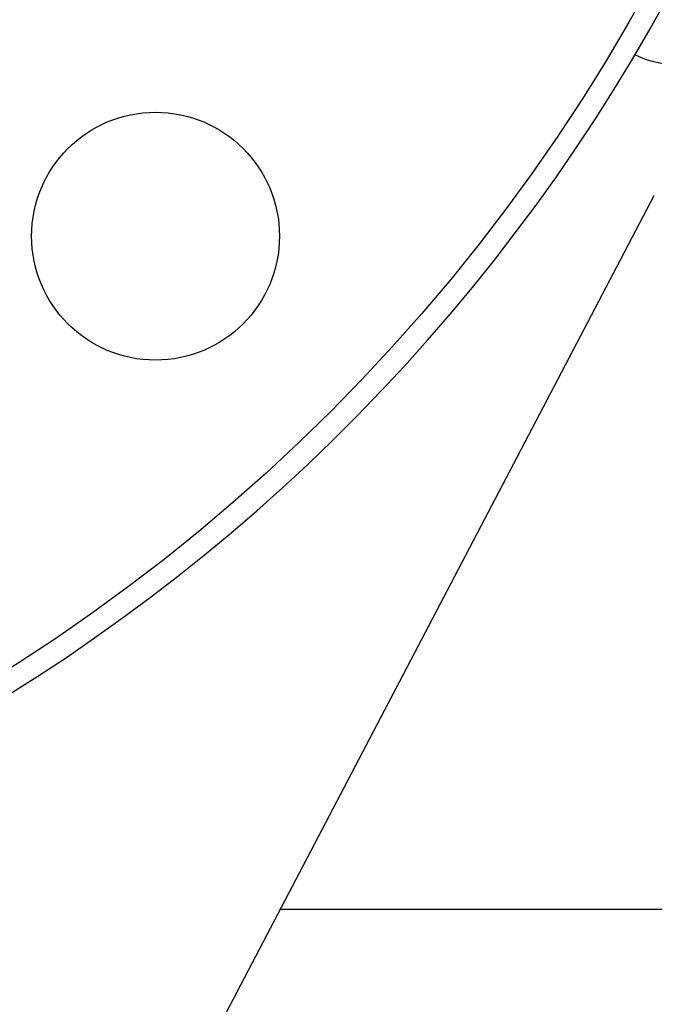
# Model space of a CAD drawing. Header units: inches. Extents: x 18 to 846, y -44 to 561.
# Tile 448 of 642: x 439.23 to 441.79, y 258.82 to 262.8. Entities that reach past the tile are written whole.
import ezdxf

# ---------------------------------------------------------------- set-up
doc = ezdxf.new("R2010")
doc.units = ezdxf.units.IN
doc.header["$LTSCALE"] = 24
doc.header["$MEASUREMENT"] = 0
doc.layers.add('Visible (ANSI)', color=7, linetype='Continuous', lineweight=30)

msp = doc.modelspace()

# ---------------------------------------------------------------- linework, layer by layer
at = {"layer": 'Visible (ANSI)'}
for p, q in [((439.81761, 258.329), (441.78711, 262.08633)), ((442.01593, 259.2065), (440.27758, 259.2065))]:
    msp.add_line(p, q, dxfattribs=at)
for centre, radius in [((435.17843, 266.519), 7.5), ((435.17843, 266.519), 5.378), ((435.17843, 266.519), 5.315), ((439.77462, 261.92281), 0.5)]:
    msp.add_circle(centre, radius, dxfattribs=at)
for centre, radius, start, end in [((435.17843, 266.519), 7.588, 134.247392, 45.752608), ((441.86072, 262.94275), 0.325, 242.18881, 316.55016)]:
    msp.add_arc(centre, radius, start, end, dxfattribs=at)

doc.saveas('drawing.dxf')
